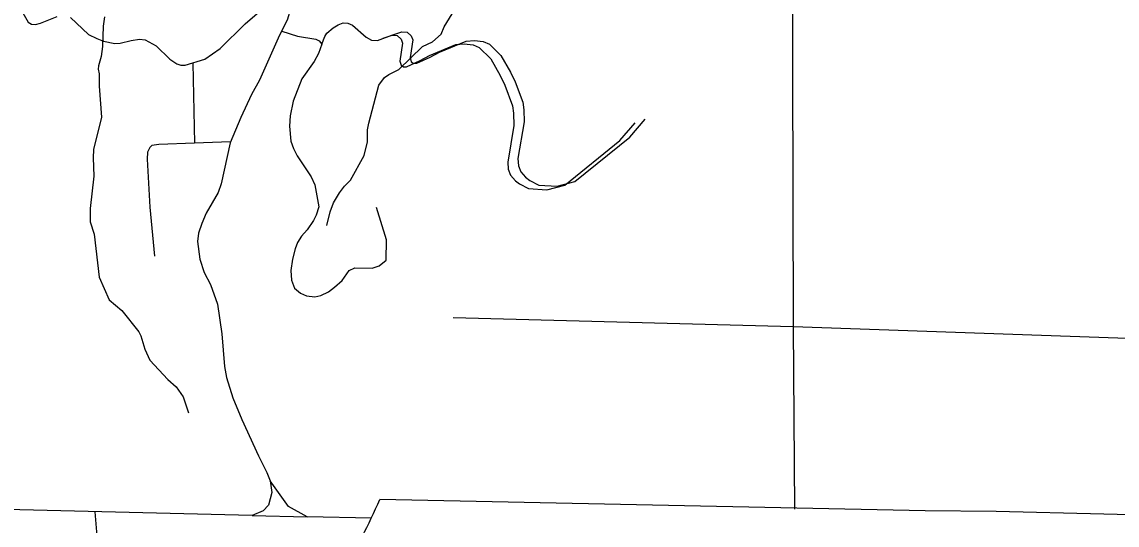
# Model space of a CAD drawing. Extents: x 1212896 to 1368412, y 378476 to 478763.
# Drawn here: x 1299837 to 1307154, y 410139 to 413498 of the extents above; entities that cross this region are included whole.
import ezdxf

# ---------------------------------------------------------------- set-up
doc = ezdxf.new("R2010")
doc.units = 0
for name, color, linetype in [('Level 10', 7, 'Continuous'), ('Level 31', 7, 'Continuous'), ('Level 32', 7, 'Continuous'), ('Level 35', 7, 'Continuous'), ('Level 45', 7, 'Continuous'), ('Level 5', 7, 'Continuous')]:
    doc.layers.add(name, color=color, linetype=linetype)

msp = doc.modelspace()

# ---------------------------------------------------------------- linework, layer by layer
at = {"layer": 'Level 10'}
for points in [[(1301781, 414223.7), (1301747.9, 414122.4), (1301677, 413742.9), (1301611.5, 413516.7), (1301549.9, 413390.8)], [(1301549.9, 413390.8), (1301423.1, 413109.9), (1301371.2, 413014.2), (1301299, 412861.1), (1301228.9, 412692), (1301167.9, 412417.8), (1301147.5, 412360.4), (1301068.1, 412221.3), (1301037.9, 412151.8), (1301016.3, 412087.8), (1301009.8, 412033), (1301024.4, 411914.2), (1301055.2, 411825.4), (1301095.9, 411744.7), (1301143.2, 411613.9), (1301173.1, 411414.8), (1301191.3, 411196.6), (1301204, 411124.6), (1301245.3, 410987.7), (1301305.7, 410844.1), (1301416.9, 410600.8), (1301473.9, 410489.2), (1301495.4, 410434.3), (1301507.2, 410355.3), (1301484.1, 410270.9), (1301448.6, 410234.5), (1301374, 410202.5)], [(1301742.8, 410194.7), (1301616.9, 410263.5), (1301495.4, 410434.3)], [(1301374, 410202.5), (1295894.7, 410336), (1295824, 410328.2), (1295728.4, 410314.3), (1295480.7, 410262.2), (1295372.1, 410231.1), (1295031.6, 410151.9)], [(1312216.9, 408721.6), (1311472.9, 408763.8), (1311064.7, 408764.5), (1310887.3, 408773.7), (1310631, 408766.9), (1310410.3, 408778.5), (1310155.6, 409360), (1310055.8, 409528.8), (1309937.1, 409686.5), (1309746.7, 409909.9), (1309597.6, 410045.2), (1309442, 410120.7), (1309224.7, 410157.2), (1306345.6, 410228.7), (1305872.5, 410233.6), (1302227.6, 410309.6)], [(1301374, 410202.5), (1301742.8, 410194.7)], [(1302171.6, 410185.8), (1301742.8, 410194.7)]]:
    msp.add_lwpolyline(points, dxfattribs=at)
msp.add_arc((1298594.4, 411877.1), 3956.9, 332.69529, 336.6626, dxfattribs=at)
at = {"layer": 'Level 31'}
for points in [[(1299843.5, 413559.8), (1299878.2, 413496.1), (1299900.3, 413483.6), (1299927.5, 413481.8), (1299960.7, 413490.6), (1300073.2, 413535.3)], [(1300162, 413528.2), (1300282.2, 413414.6), (1300337, 413386.8), (1300381.1, 413370.2), (1300457.1, 413355), (1300492, 413356.4), (1300566.6, 413375.2), (1300621.4, 413382.8), (1300660.1, 413377.8), (1300734.5, 413338), (1300824.1, 413249.5), (1300872.7, 413217.9), (1300898.4, 413209.5), (1300927.3, 413209.8), (1301058.6, 413250.3), (1301161.6, 413320.5), (1301328.5, 413486.6), (1301424.4, 413566.8)], [(1300978.1, 413222.4), (1300989.7, 412689.4)], [(1301230.9, 412696.9), (1300989.8, 412688.2)], [(1300323.5, 410227.5), (1300338.1, 410067.1), (1300315.8, 409813.4), (1300315, 409697.2), (1300339.3, 409466), (1300337.3, 409368.7), (1300317.6, 409194.6), (1300289.9, 409025.5), (1300259.4, 408888.9), (1300230.3, 408705.3), (1300206.3, 408521.6), (1300201, 408354.2), (1300203.9, 408262.1)]]:
    msp.add_lwpolyline(points, dxfattribs=at)
at = {"layer": 'Level 32'}
msp.add_lwpolyline([(1301572.2, 413436.4), (1301678.4, 413404.2), (1301801.3, 413382.5), (1301822.4, 413372.7), (1301840.5, 413350.5), (1301819.3, 413287.5), (1301789.9, 413233.1), (1301706.3, 413118), (1301648, 412970), (1301628, 412870.6), (1301624, 412801.8), (1301632.8, 412702.3), (1301651.2, 412653.4), (1301676.7, 412603.6), (1301769.9, 412463.3), (1301793.3, 412411.5), (1301819.8, 412263.5), (1301803.4, 412207.2), (1301784.8, 412171.9), (1301741.5, 412110.3), (1301704.1, 412067.8), (1301677.6, 412026.5), (1301662.1, 411983.2), (1301643.8, 411914.9), (1301633.6, 411838.6), (1301636.9, 411773), (1301657.8, 411720.6), (1301699, 411687), (1301739.1, 411668.4), (1301793, 411662), (1301834.8, 411672.4), (1301885.4, 411697), (1301926, 411726.5), (1301975.6, 411772.6), (1302023.8, 411837.4), (1302060.3, 411857.2), (1302177.1, 411854.5), (1302223.8, 411869), (1302271.3, 411907.6), (1302273.3, 412043.1), (1302205.8, 412259.6)], dxfattribs=at)
at = {"layer": 'Level 35'}
for points in [[(1301874.9, 412138.8), (1301895.9, 412229.2), (1301918.2, 412290.6), (1301957.5, 412356.1), (1301992.9, 412402.6), (1302032.4, 412442.1), (1302124.5, 412605.4), (1302146.5, 412697.8), (1302146.7, 412778), (1302154.2, 412823.2), (1302220.4, 413075.4), (1302258.8, 413128), (1302287.5, 413147.3), (1302356, 413180.1), (1302514, 413335.1), (1302580.5, 413364.9), (1302636.9, 413416.6), (1302657.3, 413465.9), (1302793.7, 413688.8)], [(1300388.4, 413532.6), (1300379.1, 413470.4), (1300375.5, 413334.1), (1300365.2, 413267.9), (1300347.9, 413204.5), (1300347.1, 413183.5), (1300352.4, 413152.5), (1300353.1, 413068.8), (1300368.6, 412862.6), (1300314.7, 412647.1), (1300311.8, 412591.1), (1300317.5, 412467.7), (1300291.8, 412252), (1300292.7, 412163.9), (1300319.5, 412081), (1300353.3, 411793.8), (1300420.7, 411642.2), (1300504.2, 411570.9), (1300617.4, 411427.9), (1300630.7, 411402), (1300658.5, 411313.1), (1300690.9, 411239.4), (1300812.2, 411110.3), (1300866.6, 411060.8), (1300914.1, 410994.2), (1300950.1, 410888.4)]]:
    msp.add_lwpolyline(points, dxfattribs=at)
at = {"layer": 'Level 45'}
for points in [[(1301840.5, 413350.5), (1301860.4, 413401.3), (1301874.7, 413422.4), (1301916.3, 413458.9), (1301948.9, 413479), (1301983.8, 413491.7), (1302014.7, 413489), (1302044.8, 413476.3), (1302136.3, 413396.1), (1302172.4, 413377.5), (1302211.4, 413374.9), (1302308.1, 413409.6), (1302343.7, 413407.4), (1302369.9, 413383.6), (1302380.1, 413356.7), (1302362.5, 413237.1), (1302370.2, 413209.4), (1302386.4, 413199), (1302407.1, 413199.4), (1302497, 413239.7), (1302559.5, 413273.4), (1302736.3, 413347.5), (1302792.1, 413352.1), (1302851, 413345.7), (1302892.1, 413327.1), (1302968.7, 413250.8), (1303032.7, 413141.3), (1303064.3, 413075.5), (1303115.5, 412938.7), (1303122, 412888.7), (1303123.9, 412807.6), (1303082.5, 412562.6), (1303086, 412514.6), (1303101.3, 412475.7), (1303133.6, 412437.9), (1303161.8, 412416.2), (1303221.8, 412385.8), (1303344, 412378.1), (1303464.1, 412409.4), (1303831.1, 412707), (1303933.6, 412825.3)], [(1302251.3, 413389.2), (1302376, 413432.2), (1302411.5, 413430), (1302437.7, 413406.3), (1302448, 413379.3), (1302430.4, 413259.7), (1302438.1, 413232.1), (1302454.2, 413221.7), (1302475, 413222.1), (1302564.9, 413262.3), (1302627.4, 413296.1), (1302804.2, 413370.1), (1302860, 413374.7), (1302918.9, 413368.3), (1302960, 413349.7), (1303036.6, 413273.4), (1303100.5, 413163.9), (1303132.1, 413098.1), (1303183.4, 412961.4), (1303189.9, 412911.3), (1303191.7, 412830.2), (1303150.3, 412585.3), (1303153.8, 412537.2), (1303169.2, 412498.3), (1303201.5, 412460.6), (1303229.6, 412438.8), (1303289.6, 412408.4), (1303411.9, 412400.7), (1303531.9, 412432), (1303898.9, 412729.6), (1304001.5, 412847.9)], [(1300989.8, 412688.2), (1300750.6, 412679.5), (1300705.4, 412673.3), (1300690.6, 412660.1), (1300676, 412627.9), (1300674.4, 412581.8), (1300691.7, 412262.3), (1300722.9, 411935)]]:
    msp.add_lwpolyline(points, dxfattribs=at)
at = {"layer": 'Level 5'}
for points in [[(1304973.5, 417146.7), (1304977.2, 416702.3), (1304989.9, 411461.9), (1304999.6, 410244.2)], [(1310286.2, 411278.4), (1304989.9, 411461.9), (1302717.8, 411522)]]:
    msp.add_lwpolyline(points, dxfattribs=at)

doc.saveas('drawing.dxf')
